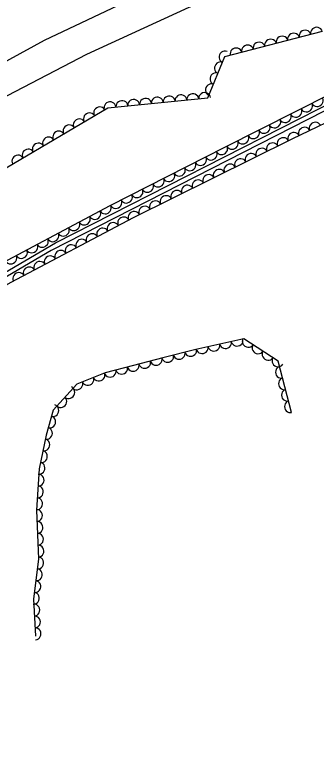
# Model space of a CAD drawing. Extents: x 1722896 to 1754269, y 648279 to 666297.
# Drawn here: x 1747534.5 to 1747636, y 652236.8 to 652485.8 of the extents above; entities that cross this region are included whole.
import ezdxf

# ---------------------------------------------------------------- set-up
doc = ezdxf.new("R2010")
doc.units = 0
for name, color, linetype in [('DESIGN - SCRATCH - User 1', 7, 'Continuous'), ('SURVEY - CENTERLINE - Preliminary Text', 7, 'Continuous'), ('SURVEY - VEGETATION - Features with Text', 7, 'Continuous')]:
    doc.layers.add(name, color=color, linetype=linetype)

msp = doc.modelspace()

# ---------------------------------------------------------------- linework, layer by layer
at = {"layer": 'DESIGN - SCRATCH - User 1'}
for points in [[(1747807.7, 652511.28), (1747755.45, 652505.91), (1747717.1, 652497.39), (1747683.73, 652489.26), (1747679.3, 652488.69), (1747643.94, 652455.93), (1747546.78, 652406.26), (1747505.16, 652381.92), (1747458.72, 652353.95), (1747416.81, 652328.01), (1747386.08, 652311.72), (1747356.36, 652291.53), (1747329.05, 652251.78)], [(1747336.33, 652265.04), (1747355.65, 652292.77), (1747385.38, 652312.73), (1747418.42, 652330.28), (1747475.29, 652365.3), (1747504.84, 652383.49), (1747548.21, 652408.83), (1747643.04, 652457.16), (1747679.06, 652489.96), (1747730.09, 652501.89), (1747754.92, 652507.35), (1747806.98, 652512.67)]]:
    msp.add_lwpolyline(points, dxfattribs=at)
at = {"layer": 'SURVEY - CENTERLINE - Preliminary Text'}
for points in [[(1747788.62, 652554.66), (1747743.54, 652543.41), (1747689.58, 652529.57), (1747667.63, 652523.99), (1747634.41, 652514.91), (1747604.11, 652503.79), (1747573.4, 652490.92), (1747544.37, 652477.05), (1747516.25, 652461.75), (1747485.39, 652442.9), (1747458.79, 652425.37), (1747431.35, 652405.27), (1747409.99, 652388.06), (1747382.93, 652364.37), (1747353.14, 652335.63), (1747322.68, 652302.01)], [(1747791.71, 652544.58), (1747755.08, 652535.6), (1747708.67, 652523.68), (1747658.33, 652510.64), (1747627.58, 652501.21), (1747593.11, 652488.28), (1747558.61, 652472.35), (1747523.87, 652454.32), (1747481.88, 652430.55), (1747452.4, 652410.77), (1747423.55, 652388.18), (1747410.96, 652377.13), (1747381.13, 652351.19), (1747355.77, 652325.04), (1747333.46, 652300.72), (1747304.38, 652264.58), (1747274.71, 652224.68), (1747247.94, 652184.62), (1747237.17, 652168.23), (1747227.69, 652151.33), (1747197.14, 652095.49), (1747176.22, 652053.2), (1747149.18, 651988.07)]]:
    msp.add_lwpolyline(points, dxfattribs=at)
at = {"layer": 'SURVEY - VEGETATION - Features with Text'}
for points in [[(1747640.96, 652459.08), (1747605.1, 652440.97), (1747566.51, 652421.35), (1747523.39, 652398.47), (1747490.1, 652376.84), (1747446.27, 652351.03), (1747417.97, 652332.94), (1747391.19, 652318.14), (1747366.61, 652303.22), (1747353.02, 652292.23), (1747398.56, 652332.08), (1747431.15, 652356.55), (1747475.42, 652398.39), (1747493.91, 652391.88), (1747512.12, 652405.79), (1747529.64, 652433.06), (1747565.82, 652454.45), (1747599.46, 652457.76), (1747605.23, 652471.66), (1747638.17, 652480.21)], [(1747501.08, 652241.62), (1747501.52, 652258.1), (1747494.86, 652284.11), (1747488.98, 652310.7), (1747481.18, 652336.31), (1747465.11, 652339.47), (1747437.69, 652329.25), (1747417.23, 652325.86), (1747429.88, 652334.42), (1747493.1, 652372.85), (1747533.32, 652395.64), (1747574.51, 652417.47), (1747627.95, 652443.97), (1747647.97, 652453.57), (1747678.61, 652457.92), (1747691.89, 652448.39), (1747696.01, 652444.78), (1747693.04, 652436.98), (1747691.78, 652415.59), (1747719.65, 652415.66)], [(1747627.73, 652351.68), (1747623.2, 652368.97), (1747611.68, 652376.48), (1747595.45, 652372.96), (1747584.37, 652370.09), (1747574.52, 652367.53), (1747564.93, 652365.04), (1747555.36, 652361.22), (1747547.44, 652352.43), (1747545.07, 652344.03), (1747542.69, 652332.67), (1747541.81, 652318.75), (1747542.5, 652302.3), (1747540.82, 652288.7), (1747541.45, 652276.25)]]:
    msp.add_lwpolyline(points, dxfattribs=at)
for centre, major_axis in [((1747632.24, 652478.67), (1.94, 0.5)), ((1747636.11, 652479.67), (1.94, 0.5)), ((1747624.5, 652476.66), (1.94, 0.5)), ((1747628.37, 652477.67), (1.94, 0.5)), ((1747612.88, 652473.65), (1.94, 0.5)), ((1747616.75, 652474.65), (1.94, 0.5)), ((1747620.63, 652475.66), (1.94, 0.5)), ((1747605.19, 652471.58), (0.77, 1.85)), ((1747609.01, 652472.64), (1.94, 0.5)), ((1747603.66, 652467.88), (0.77, 1.85)), ((1747602.13, 652464.19), (0.77, 1.85)), ((1747600.6, 652460.49), (0.77, 1.85)), ((1747582.5, 652456.09), (1.99, 0.2)), ((1747586.48, 652456.48), (1.99, 0.2)), ((1747590.47, 652456.87), (1.99, 0.2)), ((1747594.45, 652457.26), (1.99, 0.2)), ((1747598.43, 652457.65), (1.99, 0.2)), ((1747566.58, 652454.53), (1.99, 0.2)), ((1747570.56, 652454.92), (1.99, 0.2)), ((1747574.54, 652455.31), (1.99, 0.2)), ((1747578.52, 652455.7), (1.99, 0.2)), ((1747632.78, 652454.95), (-1.79, -0.9)), ((1747636.35, 652456.75), (-1.79, -0.9)), ((1747563.03, 652452.81), (1.72, 1.02)), ((1747629.21, 652453.14), (-1.79, -0.9)), ((1747556.15, 652448.74), (1.72, 1.02)), ((1747559.59, 652450.77), (1.72, 1.02)), ((1747625.63, 652451.34), (-1.79, -0.9)), ((1747552.71, 652446.7), (1.72, 1.02)), ((1747618.49, 652447.73), (-1.79, -0.9)), ((1747622.06, 652449.54), (-1.79, -0.9)), ((1747632.02, 652445.93), (1.8, 0.86)), ((1747635.63, 652447.65), (1.8, 0.86)), ((1747549.26, 652444.66), (1.72, 1.02)), ((1747614.92, 652445.93), (-1.79, -0.9)), ((1747628.41, 652444.2), (1.8, 0.86)), ((1747545.82, 652442.63), (1.72, 1.02)), ((1747607.78, 652442.32), (-1.79, -0.9)), ((1747611.35, 652444.13), (-1.79, -0.9)), ((1747624.83, 652442.43), (1.79, 0.89)), ((1747538.94, 652438.55), (1.72, 1.02)), ((1747542.38, 652440.59), (1.72, 1.02)), ((1747604.21, 652440.52), (-1.78, -0.91)), ((1747617.66, 652438.87), (1.79, 0.89)), ((1747621.24, 652440.65), (1.79, 0.89)), ((1747535.49, 652436.52), (1.72, 1.02)), ((1747600.65, 652438.71), (-1.78, -0.91)), ((1747614.07, 652437.1), (1.79, 0.89)), ((1747593.52, 652435.08), (-1.78, -0.91)), ((1747597.08, 652436.89), (-1.78, -0.91)), ((1747606.91, 652433.54), (1.79, 0.89)), ((1747610.49, 652435.32), (1.79, 0.89)), ((1747589.95, 652433.27), (-1.78, -0.91)), ((1747603.32, 652431.76), (1.79, 0.89)), ((1747586.38, 652431.46), (-1.78, -0.91)), ((1747599.74, 652429.99), (1.79, 0.89)), ((1747579.25, 652427.83), (-1.78, -0.91)), ((1747582.82, 652429.64), (-1.78, -0.91)), ((1747592.57, 652426.43), (1.79, 0.89)), ((1747596.16, 652428.21), (1.79, 0.89)), ((1747575.69, 652426.02), (-1.78, -0.91)), ((1747588.99, 652424.66), (1.79, 0.89)), ((1747568.55, 652422.4), (-1.78, -0.91)), ((1747572.12, 652424.21), (-1.78, -0.91)), ((1747581.82, 652421.1), (1.79, 0.89)), ((1747585.41, 652422.88), (1.79, 0.89)), ((1747565, 652420.56), (-1.77, -0.94)), ((1747578.24, 652419.32), (1.79, 0.89)), ((1747561.47, 652418.68), (-1.77, -0.94)), ((1747574.66, 652417.55), (1.79, 0.89)), ((1747554.4, 652414.93), (-1.77, -0.94)), ((1747557.94, 652416.81), (-1.77, -0.94)), ((1747567.59, 652413.8), (1.77, 0.94)), ((1747571.12, 652415.68), (1.77, 0.94)), ((1747550.87, 652413.06), (-1.77, -0.94)), ((1747564.05, 652411.93), (1.77, 0.94)), ((1747547.34, 652411.18), (-1.77, -0.94)), ((1747560.52, 652410.06), (1.77, 0.94)), ((1747540.27, 652407.43), (-1.77, -0.94)), ((1747543.8, 652409.31), (-1.77, -0.94)), ((1747553.45, 652406.31), (1.77, 0.94)), ((1747556.98, 652408.18), (1.77, 0.94)), ((1747536.74, 652405.56), (-1.77, -0.94)), ((1747549.91, 652404.44), (1.77, 0.94)), ((1747533.2, 652403.68), (-1.77, -0.94)), ((1747546.38, 652402.56), (1.77, 0.94)), ((1747539.31, 652398.82), (1.77, 0.94)), ((1747542.85, 652400.69), (1.77, 0.94)), ((1747535.78, 652396.94), (1.77, 0.94)), ((1747609.36, 652375.97), (-1.95, -0.42)), ((1747613.04, 652375.59), (-1.68, 1.09)), ((1747597.63, 652373.43), (-1.95, -0.42)), ((1747601.54, 652374.28), (-1.95, -0.42)), ((1747605.45, 652375.13), (-1.95, -0.42)), ((1747616.39, 652373.41), (-1.68, 1.09)), ((1747585.99, 652370.51), (-1.94, -0.5)), ((1747589.86, 652371.51), (-1.94, -0.5)), ((1747593.73, 652372.52), (-1.94, -0.5)), ((1747619.74, 652371.22), (-1.68, 1.09)), ((1747578.25, 652368.5), (-1.94, -0.5)), ((1747582.12, 652369.5), (-1.94, -0.5)), ((1747623.09, 652369.04), (-1.68, 1.09)), ((1747566.63, 652365.48), (-1.94, -0.5)), ((1747570.5, 652366.49), (-1.94, -0.5)), ((1747574.38, 652367.49), (-1.94, -0.5)), ((1747624.18, 652365.23), (-0.51, 1.93)), ((1747559.13, 652362.73), (-1.86, -0.74)), ((1747562.85, 652364.21), (-1.86, -0.74)), ((1747555.42, 652361.24), (-1.86, -0.74)), ((1747625.2, 652361.36), (-0.51, 1.93)), ((1747552.72, 652358.3), (-1.34, -1.49)), ((1747626.21, 652357.49), (-0.51, 1.93)), ((1747550.05, 652355.33), (-1.34, -1.49)), ((1747547.41, 652352.33), (-0.54, -1.93)), ((1747627.22, 652353.62), (-0.51, 1.93)), ((1747546.33, 652348.48), (-0.54, -1.93)), ((1747545.24, 652344.63), (-0.54, -1.93)), ((1747544.38, 652340.73), (-0.41, -1.96)), ((1747543.56, 652336.81), (-0.41, -1.96)), ((1747542.74, 652332.9), (-0.41, -1.96)), ((1747542.45, 652328.91), (-0.13, -2)), ((1747542.2, 652324.92), (-0.13, -2)), ((1747541.95, 652320.92), (-0.13, -2)), ((1747541.89, 652316.93), (0.08, -2)), ((1747542.06, 652312.93), (0.08, -2)), ((1747542.22, 652308.94), (0.08, -2)), ((1747542.39, 652304.94), (0.08, -2)), ((1747542.33, 652300.95), (-0.24, -1.98)), ((1747541.85, 652296.98), (-0.24, -1.98)), ((1747541.36, 652293.01), (-0.24, -1.98)), ((1747540.87, 652289.04), (-0.24, -1.98)), ((1747541.01, 652285.05), (0.1, -2)), ((1747541.21, 652281.06), (0.1, -2)), ((1747541.41, 652277.06), (0.1, -2))]:
    msp.add_ellipse(centre, major_axis=major_axis, ratio=0.940188, start_param=0, end_param=3.141593, dxfattribs=at)

doc.saveas('drawing.dxf')
